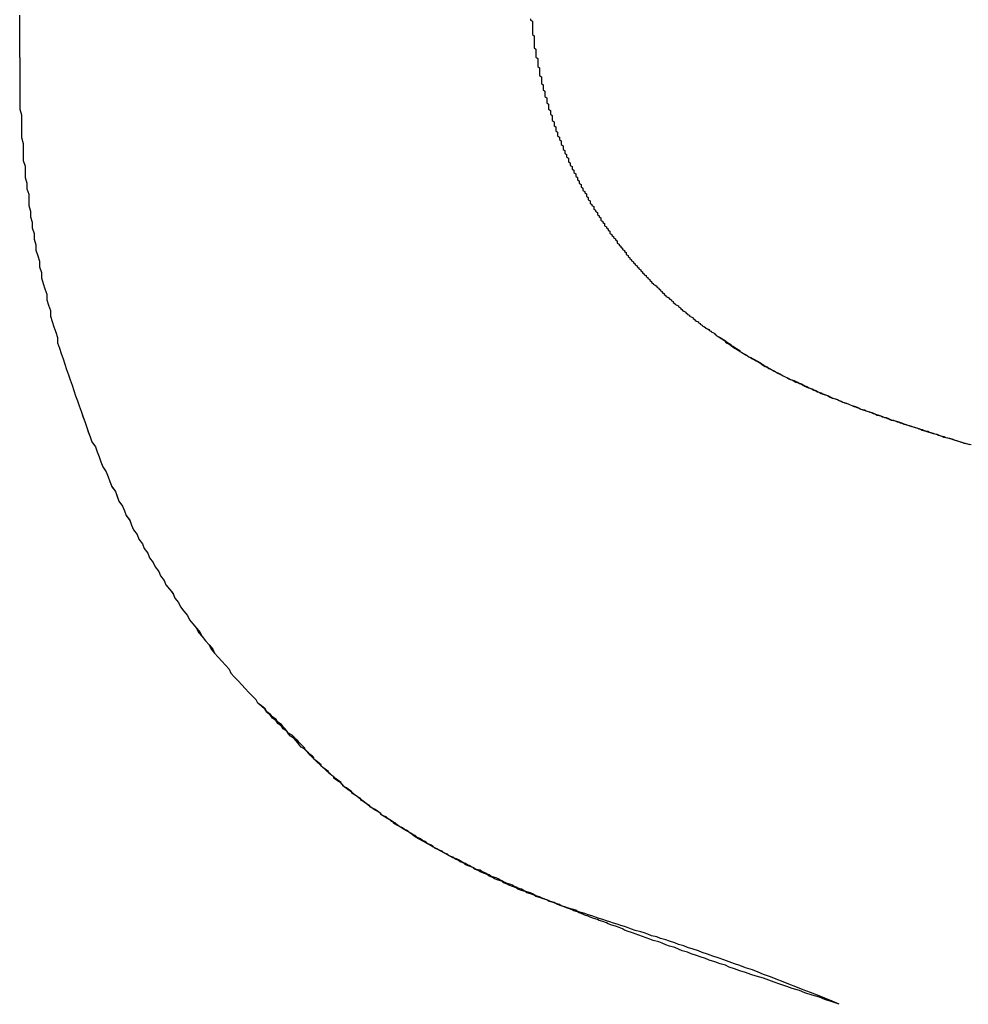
# Model space of a CAD drawing. Extents: x 1107 to 4046, y 937 to 3355.
# Tile 752 of 861: x 3042.459 to 3042.984, y 1750.286 to 1750.831. Entities that reach past the tile are written whole.
import ezdxf

# ---------------------------------------------------------------- set-up
doc = ezdxf.new("R2010")
doc.units = 0
doc.layers.add('KF_VIDA_L___C_LEFT', color=7, linetype='CONTINUOUS')

# ---------------------------------------------------------------- blocks, each defined once
blk = doc.blocks.new('KF_VIDA_L___C_LEFT')
at = {"layer": 'KF_VIDA_L___C_LEFT'}
for points in [[(153.155, 61.5973, 0), (153.155, 61.6006, 0), (153.155, 61.604, 0), (153.155, 61.6073, 0), (153.155, 61.6107, 0), (153.155, 61.614, 0), (153.155, 61.6173, 0), (153.155, 61.6207, 0)], [(153.155, 61.5973, 0), (153.155, 61.6006, 0), (153.155, 61.6039, 0), (153.155, 61.6072, 0), (153.155, 61.6104, 0), (153.155, 61.6137, 0), (153.155, 61.617, 0), (153.155, 61.6203, 0)], [(153.438, 61.6187, 0), (153.438, 61.618, 0), (153.439, 61.6173, 0), (153.439, 61.6165, 0), (153.439, 61.6158, 0), (153.439, 61.615, 0), (153.439, 61.6143, 0), (153.439, 61.6136, 0), (153.439, 61.6128, 0), (153.439, 61.6121, 0), (153.439, 61.6114, 0), (153.439, 61.6106, 0), (153.439, 61.6099, 0), (153.44, 61.6092, 0), (153.44, 61.6084, 0), (153.44, 61.6077, 0), (153.44, 61.607, 0), (153.44, 61.6062, 0), (153.44, 61.6055, 0), (153.44, 61.6048, 0), (153.44, 61.604, 0), (153.44, 61.6033, 0), (153.44, 61.6026, 0), (153.441, 61.6018, 0), (153.441, 61.6011, 0), (153.441, 61.6004, 0), (153.441, 61.5996, 0), (153.441, 61.5989, 0), (153.441, 61.5982, 0), (153.441, 61.5974, 0), (153.442, 61.5967, 0), (153.442, 61.596, 0), (153.442, 61.5953, 0), (153.442, 61.5945, 0), (153.442, 61.5938, 0), (153.442, 61.5931, 0), (153.442, 61.5923, 0), (153.443, 61.5916, 0), (153.443, 61.5909, 0), (153.443, 61.5902, 0), (153.443, 61.5894, 0), (153.443, 61.5887, 0), (153.443, 61.588, 0), (153.443, 61.5873, 0), (153.444, 61.5865, 0), (153.444, 61.5858, 0), (153.444, 61.5851, 0), (153.444, 61.5844, 0), (153.444, 61.5836, 0), (153.444, 61.5829, 0), (153.445, 61.5822, 0), (153.445, 61.5815, 0), (153.445, 61.5808, 0), (153.445, 61.58, 0), (153.445, 61.5793, 0), (153.446, 61.5786, 0), (153.446, 61.5779, 0), (153.446, 61.5772, 0), (153.446, 61.5765, 0), (153.446, 61.5757, 0), (153.447, 61.575, 0), (153.447, 61.5743, 0), (153.447, 61.5736, 0), (153.447, 61.5729, 0), (153.447, 61.5722, 0), (153.448, 61.5715, 0), (153.448, 61.5708, 0), (153.448, 61.57, 0), (153.448, 61.5693, 0), (153.448, 61.5686, 0), (153.449, 61.5679, 0), (153.449, 61.5672, 0), (153.449, 61.5665, 0), (153.449, 61.5658, 0), (153.45, 61.5651, 0), (153.45, 61.5644, 0), (153.45, 61.5637, 0), (153.45, 61.563, 0), (153.45, 61.5623, 0), (153.451, 61.5616, 0), (153.451, 61.5609, 0), (153.451, 61.5602, 0), (153.451, 61.5595, 0), (153.452, 61.5588, 0), (153.452, 61.5581, 0), (153.452, 61.5574, 0), (153.452, 61.5567, 0), (153.453, 61.556, 0), (153.453, 61.5553, 0), (153.453, 61.5546, 0), (153.453, 61.5539, 0), (153.454, 61.5532, 0), (153.454, 61.5525, 0), (153.454, 61.5518, 0), (153.455, 61.5511, 0), (153.455, 61.5505, 0), (153.455, 61.5498, 0), (153.455, 61.5491, 0), (153.456, 61.5484, 0), (153.456, 61.5477, 0), (153.456, 61.547, 0), (153.456, 61.5463, 0), (153.457, 61.5457, 0), (153.457, 61.545, 0), (153.457, 61.5443, 0), (153.458, 61.5436, 0), (153.458, 61.5429, 0), (153.458, 61.5423, 0), (153.459, 61.5416, 0), (153.459, 61.5409, 0), (153.459, 61.5402, 0), (153.459, 61.5395, 0), (153.46, 61.5389, 0), (153.46, 61.5382, 0), (153.46, 61.5375, 0), (153.461, 61.5369, 0), (153.461, 61.5362, 0), (153.461, 61.5355, 0), (153.462, 61.5348, 0), (153.462, 61.5342, 0), (153.462, 61.5335, 0), (153.463, 61.5328, 0), (153.463, 61.5322, 0), (153.463, 61.5315, 0), (153.464, 61.5309, 0), (153.464, 61.5302, 0), (153.464, 61.5295, 0), (153.465, 61.5289, 0), (153.465, 61.5282, 0), (153.465, 61.5276, 0), (153.466, 61.5269, 0), (153.466, 61.5262, 0), (153.466, 61.5256, 0), (153.467, 61.5249, 0), (153.467, 61.5243, 0), (153.467, 61.5236, 0), (153.468, 61.523, 0), (153.468, 61.5223, 0), (153.469, 61.5217, 0), (153.469, 61.521, 0), (153.469, 61.5204, 0), (153.47, 61.5198, 0), (153.47, 61.5191, 0), (153.47, 61.5185, 0), (153.471, 61.5178, 0), (153.471, 61.5172, 0), (153.471, 61.5166, 0), (153.472, 61.5159, 0), (153.472, 61.5153, 0), (153.473, 61.5147, 0), (153.473, 61.514, 0), (153.473, 61.5134, 0), (153.474, 61.5128, 0), (153.474, 61.5121, 0), (153.475, 61.5115, 0), (153.475, 61.5109, 0), (153.475, 61.5103, 0), (153.476, 61.5096, 0), (153.476, 61.509, 0), (153.477, 61.5084, 0), (153.477, 61.5078, 0), (153.477, 61.5072, 0), (153.478, 61.5065, 0), (153.478, 61.5059, 0), (153.479, 61.5053, 0), (153.479, 61.5047, 0), (153.479, 61.5041, 0), (153.48, 61.5035, 0), (153.48, 61.5029, 0), (153.481, 61.5023, 0), (153.481, 61.5017, 0), (153.482, 61.5011, 0), (153.482, 61.5005, 0), (153.482, 61.4999, 0), (153.483, 61.4993, 0), (153.483, 61.4987, 0), (153.484, 61.4981, 0), (153.484, 61.4975, 0), (153.485, 61.4969, 0), (153.485, 61.4963, 0), (153.486, 61.4957, 0), (153.486, 61.4951, 0), (153.486, 61.4945, 0), (153.487, 61.4939, 0), (153.487, 61.4933, 0), (153.488, 61.4927, 0), (153.488, 61.4922, 0), (153.489, 61.4916, 0), (153.489, 61.491, 0), (153.49, 61.4904, 0), (153.49, 61.4898, 0), (153.491, 61.4893, 0), (153.491, 61.4887, 0), (153.491, 61.4881, 0), (153.492, 61.4876, 0), (153.492, 61.487, 0), (153.493, 61.4864, 0), (153.493, 61.4859, 0), (153.494, 61.4853, 0), (153.494, 61.4847, 0), (153.495, 61.4842, 0), (153.495, 61.4836, 0), (153.496, 61.483, 0), (153.496, 61.4825, 0), (153.497, 61.4819, 0), (153.497, 61.4814, 0), (153.498, 61.4808, 0), (153.498, 61.4803, 0), (153.499, 61.4797, 0), (153.499, 61.4792, 0), (153.5, 61.4786, 0), (153.5, 61.4781, 0), (153.501, 61.4775, 0), (153.501, 61.477, 0), (153.502, 61.4765, 0), (153.502, 61.4759, 0), (153.503, 61.4754, 0), (153.503, 61.4748, 0), (153.504, 61.4743, 0), (153.504, 61.4738, 0), (153.505, 61.4733, 0), (153.505, 61.4727, 0), (153.506, 61.4722, 0), (153.506, 61.4717, 0), (153.507, 61.4712, 0), (153.508, 61.4706, 0), (153.508, 61.4701, 0), (153.509, 61.4696, 0), (153.509, 61.4691, 0), (153.51, 61.4686, 0), (153.51, 61.4681, 0), (153.511, 61.4676, 0), (153.511, 61.467, 0), (153.512, 61.4665, 0), (153.512, 61.466, 0), (153.513, 61.4655, 0), (153.513, 61.465, 0), (153.514, 61.4645, 0), (153.515, 61.464, 0), (153.515, 61.4635, 0), (153.516, 61.4631, 0), (153.516, 61.4626, 0), (153.517, 61.4621, 0), (153.517, 61.4616, 0), (153.518, 61.4611, 0), (153.518, 61.4606, 0), (153.519, 61.4601, 0), (153.52, 61.4597, 0), (153.52, 61.4592, 0), (153.521, 61.4587, 0), (153.521, 61.4582, 0), (153.522, 61.4578, 0), (153.522, 61.4573, 0), (153.523, 61.4568, 0), (153.524, 61.4563, 0), (153.524, 61.4559, 0), (153.525, 61.4554, 0), (153.525, 61.455, 0), (153.526, 61.4545, 0), (153.526, 61.454, 0), (153.527, 61.4536, 0), (153.528, 61.4531, 0), (153.528, 61.4527, 0), (153.529, 61.4522, 0), (153.529, 61.4518, 0), (153.53, 61.4513, 0), (153.531, 61.4509, 0), (153.531, 61.4504, 0), (153.532, 61.45, 0), (153.532, 61.4496, 0), (153.533, 61.4491, 0), (153.533, 61.4487, 0), (153.534, 61.4483, 0), (153.535, 61.4478, 0), (153.535, 61.4474, 0), (153.536, 61.447, 0), (153.537, 61.4466, 0), (153.537, 61.4461, 0), (153.538, 61.4457, 0), (153.538, 61.4453, 0), (153.539, 61.4449, 0), (153.54, 61.4445, 0), (153.54, 61.444, 0), (153.541, 61.4436, 0), (153.541, 61.4432, 0), (153.542, 61.4428, 0)], [(153.438, 61.6187, 0), (153.438, 61.618, 0), (153.439, 61.6173, 0), (153.439, 61.6165, 0), (153.439, 61.6158, 0), (153.439, 61.615, 0), (153.439, 61.6143, 0), (153.439, 61.6136, 0), (153.439, 61.6128, 0), (153.439, 61.6121, 0), (153.439, 61.6114, 0), (153.439, 61.6106, 0), (153.439, 61.6099, 0), (153.44, 61.6092, 0), (153.44, 61.6084, 0), (153.44, 61.6077, 0), (153.44, 61.607, 0), (153.44, 61.6062, 0), (153.44, 61.6055, 0), (153.44, 61.6048, 0), (153.44, 61.604, 0), (153.44, 61.6033, 0), (153.44, 61.6026, 0), (153.441, 61.6018, 0), (153.441, 61.6011, 0), (153.441, 61.6004, 0), (153.441, 61.5996, 0), (153.441, 61.5989, 0), (153.441, 61.5982, 0), (153.441, 61.5974, 0), (153.442, 61.5967, 0), (153.442, 61.596, 0), (153.442, 61.5953, 0), (153.442, 61.5945, 0), (153.442, 61.5938, 0), (153.442, 61.5931, 0), (153.442, 61.5923, 0), (153.443, 61.5916, 0), (153.443, 61.5909, 0), (153.443, 61.5902, 0), (153.443, 61.5894, 0), (153.443, 61.5887, 0), (153.443, 61.588, 0), (153.443, 61.5873, 0), (153.444, 61.5865, 0), (153.444, 61.5858, 0), (153.444, 61.5851, 0), (153.444, 61.5844, 0), (153.444, 61.5836, 0), (153.444, 61.5829, 0), (153.445, 61.5822, 0), (153.445, 61.5815, 0), (153.445, 61.5808, 0), (153.445, 61.58, 0), (153.445, 61.5793, 0), (153.446, 61.5786, 0), (153.446, 61.5779, 0), (153.446, 61.5772, 0), (153.446, 61.5765, 0), (153.446, 61.5757, 0), (153.447, 61.575, 0), (153.447, 61.5743, 0), (153.447, 61.5736, 0), (153.447, 61.5729, 0), (153.447, 61.5722, 0), (153.448, 61.5715, 0), (153.448, 61.5708, 0), (153.448, 61.57, 0), (153.448, 61.5693, 0), (153.448, 61.5686, 0), (153.449, 61.5679, 0), (153.449, 61.5672, 0), (153.449, 61.5665, 0), (153.449, 61.5658, 0), (153.45, 61.5651, 0), (153.45, 61.5644, 0), (153.45, 61.5637, 0), (153.45, 61.563, 0), (153.45, 61.5623, 0), (153.451, 61.5616, 0), (153.451, 61.5609, 0), (153.451, 61.5602, 0), (153.451, 61.5595, 0), (153.452, 61.5588, 0), (153.452, 61.5581, 0), (153.452, 61.5574, 0), (153.452, 61.5567, 0), (153.453, 61.556, 0), (153.453, 61.5553, 0), (153.453, 61.5546, 0), (153.453, 61.5539, 0), (153.454, 61.5532, 0), (153.454, 61.5525, 0), (153.454, 61.5518, 0), (153.455, 61.5511, 0), (153.455, 61.5505, 0), (153.455, 61.5498, 0), (153.455, 61.5491, 0), (153.456, 61.5484, 0), (153.456, 61.5477, 0), (153.456, 61.547, 0), (153.456, 61.5463, 0), (153.457, 61.5457, 0), (153.457, 61.545, 0), (153.457, 61.5443, 0), (153.458, 61.5436, 0), (153.458, 61.5429, 0), (153.458, 61.5423, 0), (153.459, 61.5416, 0), (153.459, 61.5409, 0), (153.459, 61.5402, 0), (153.459, 61.5395, 0), (153.46, 61.5389, 0), (153.46, 61.5382, 0), (153.46, 61.5375, 0), (153.461, 61.5369, 0), (153.461, 61.5362, 0), (153.461, 61.5355, 0), (153.462, 61.5348, 0), (153.462, 61.5342, 0), (153.462, 61.5335, 0), (153.463, 61.5328, 0), (153.463, 61.5322, 0), (153.463, 61.5315, 0), (153.464, 61.5309, 0), (153.464, 61.5302, 0), (153.464, 61.5295, 0), (153.465, 61.5289, 0), (153.465, 61.5282, 0), (153.465, 61.5276, 0), (153.466, 61.5269, 0), (153.466, 61.5262, 0), (153.466, 61.5256, 0), (153.467, 61.5249, 0), (153.467, 61.5243, 0), (153.467, 61.5236, 0), (153.468, 61.523, 0), (153.468, 61.5223, 0), (153.469, 61.5217, 0), (153.469, 61.521, 0), (153.469, 61.5204, 0), (153.47, 61.5198, 0), (153.47, 61.5191, 0), (153.47, 61.5185, 0), (153.471, 61.5178, 0), (153.471, 61.5172, 0), (153.471, 61.5166, 0), (153.472, 61.5159, 0), (153.472, 61.5153, 0), (153.473, 61.5147, 0), (153.473, 61.514, 0), (153.473, 61.5134, 0), (153.474, 61.5128, 0), (153.474, 61.5121, 0), (153.475, 61.5115, 0), (153.475, 61.5109, 0), (153.475, 61.5103, 0), (153.476, 61.5096, 0), (153.476, 61.509, 0), (153.477, 61.5084, 0), (153.477, 61.5078, 0), (153.477, 61.5072, 0), (153.478, 61.5065, 0), (153.478, 61.5059, 0), (153.479, 61.5053, 0), (153.479, 61.5047, 0), (153.479, 61.5041, 0), (153.48, 61.5035, 0), (153.48, 61.5029, 0), (153.481, 61.5023, 0), (153.481, 61.5017, 0), (153.482, 61.5011, 0), (153.482, 61.5005, 0), (153.482, 61.4999, 0), (153.483, 61.4993, 0), (153.483, 61.4987, 0), (153.484, 61.4981, 0), (153.484, 61.4975, 0), (153.485, 61.4969, 0), (153.485, 61.4963, 0), (153.486, 61.4957, 0), (153.486, 61.4951, 0), (153.486, 61.4945, 0), (153.487, 61.4939, 0), (153.487, 61.4933, 0), (153.488, 61.4928, 0), (153.488, 61.4922, 0), (153.489, 61.4916, 0), (153.489, 61.491, 0), (153.49, 61.4904, 0), (153.49, 61.4899, 0), (153.491, 61.4893, 0), (153.491, 61.4887, 0), (153.491, 61.4881, 0), (153.492, 61.4876, 0), (153.492, 61.487, 0), (153.493, 61.4864, 0), (153.493, 61.4859, 0), (153.494, 61.4853, 0), (153.494, 61.4847, 0), (153.495, 61.4842, 0), (153.495, 61.4836, 0), (153.496, 61.483, 0), (153.496, 61.4825, 0), (153.497, 61.4819, 0), (153.497, 61.4814, 0), (153.498, 61.4808, 0), (153.498, 61.4803, 0), (153.499, 61.4797, 0), (153.499, 61.4792, 0), (153.5, 61.4786, 0), (153.5, 61.4781, 0), (153.501, 61.4775, 0), (153.501, 61.477, 0), (153.502, 61.4765, 0), (153.502, 61.4759, 0), (153.503, 61.4754, 0), (153.503, 61.4748, 0), (153.504, 61.4743, 0), (153.504, 61.4738, 0), (153.505, 61.4733, 0), (153.505, 61.4727, 0), (153.506, 61.4722, 0), (153.506, 61.4717, 0), (153.507, 61.4712, 0), (153.508, 61.4706, 0), (153.508, 61.4701, 0), (153.509, 61.4696, 0), (153.509, 61.4691, 0), (153.51, 61.4686, 0), (153.51, 61.4681, 0), (153.511, 61.4676, 0), (153.511, 61.4671, 0), (153.512, 61.4665, 0), (153.512, 61.466, 0), (153.513, 61.4655, 0), (153.513, 61.465, 0), (153.514, 61.4645, 0), (153.515, 61.464, 0), (153.515, 61.4635, 0), (153.516, 61.4631, 0), (153.516, 61.4626, 0), (153.517, 61.4621, 0), (153.517, 61.4616, 0), (153.518, 61.4611, 0), (153.518, 61.4606, 0), (153.519, 61.4601, 0), (153.52, 61.4597, 0), (153.52, 61.4592, 0), (153.521, 61.4587, 0), (153.521, 61.4582, 0), (153.522, 61.4578, 0), (153.522, 61.4573, 0), (153.523, 61.4568, 0), (153.524, 61.4563, 0), (153.524, 61.4559, 0), (153.525, 61.4554, 0), (153.525, 61.455, 0), (153.526, 61.4545, 0), (153.526, 61.454, 0), (153.527, 61.4536, 0), (153.528, 61.4531, 0), (153.528, 61.4527, 0), (153.529, 61.4522, 0), (153.529, 61.4518, 0), (153.53, 61.4513, 0), (153.531, 61.4509, 0), (153.531, 61.4504, 0), (153.532, 61.45, 0), (153.532, 61.4496, 0), (153.533, 61.4491, 0), (153.533, 61.4487, 0), (153.534, 61.4483, 0), (153.535, 61.4478, 0), (153.535, 61.4474, 0), (153.536, 61.447, 0), (153.537, 61.4465, 0), (153.537, 61.4461, 0), (153.538, 61.4457, 0), (153.538, 61.4453, 0), (153.539, 61.4449, 0), (153.54, 61.4445, 0), (153.54, 61.444, 0), (153.541, 61.4436, 0), (153.541, 61.4432, 0), (153.542, 61.4428, 0)], [(153.155, 61.5973, 0), (153.155, 61.5941, 0), (153.155, 61.5909, 0), (153.155, 61.5877, 0), (153.155, 61.5846, 0), (153.155, 61.5814, 0), (153.155, 61.5782, 0), (153.155, 61.575, 0), (153.155, 61.5719, 0), (153.155, 61.5687, 0), (153.156, 61.5655, 0), (153.156, 61.5624, 0), (153.156, 61.5592, 0), (153.156, 61.556, 0), (153.156, 61.5529, 0), (153.157, 61.5497, 0), (153.157, 61.5466, 0), (153.157, 61.5434, 0), (153.157, 61.5403, 0), (153.158, 61.5371, 0), (153.158, 61.534, 0), (153.158, 61.5309, 0), (153.159, 61.5277, 0), (153.159, 61.5246, 0), (153.16, 61.5215, 0), (153.16, 61.5184, 0), (153.16, 61.5153, 0), (153.161, 61.5122, 0), (153.161, 61.5091, 0), (153.162, 61.506, 0), (153.162, 61.5029, 0), (153.163, 61.4998, 0), (153.163, 61.4967, 0), (153.164, 61.4936, 0), (153.164, 61.4905, 0), (153.165, 61.4875, 0), (153.166, 61.4844, 0), (153.166, 61.4813, 0), (153.167, 61.4783, 0), (153.167, 61.4753, 0), (153.168, 61.4722, 0), (153.169, 61.4692, 0), (153.17, 61.4662, 0), (153.17, 61.4631, 0), (153.171, 61.4601, 0), (153.172, 61.4571, 0), (153.172, 61.4541, 0), (153.173, 61.4511, 0), (153.174, 61.4481, 0), (153.175, 61.4452, 0), (153.176, 61.4422, 0), (153.176, 61.4392, 0), (153.177, 61.4363, 0), (153.178, 61.4333, 0), (153.179, 61.4304, 0), (153.18, 61.4274, 0), (153.181, 61.4245, 0), (153.182, 61.4216, 0), (153.183, 61.4187, 0), (153.184, 61.4158, 0), (153.185, 61.4129, 0), (153.186, 61.41, 0), (153.187, 61.4071, 0), (153.188, 61.4043, 0), (153.189, 61.4014, 0), (153.19, 61.3985, 0), (153.191, 61.3957, 0), (153.192, 61.3929, 0), (153.193, 61.39, 0), (153.194, 61.3872, 0), (153.195, 61.3844, 0), (153.197, 61.3816, 0), (153.198, 61.3789, 0), (153.199, 61.3761, 0), (153.2, 61.3733, 0), (153.201, 61.3706, 0), (153.203, 61.3678, 0), (153.204, 61.3651, 0), (153.205, 61.3624, 0), (153.206, 61.3596, 0), (153.208, 61.3569, 0), (153.209, 61.3542, 0), (153.21, 61.3516, 0), (153.212, 61.3489, 0), (153.213, 61.3462, 0), (153.214, 61.3436, 0), (153.216, 61.3409, 0), (153.217, 61.3383, 0), (153.218, 61.3357, 0), (153.22, 61.3331, 0), (153.221, 61.3305, 0), (153.223, 61.3279, 0), (153.224, 61.3254, 0), (153.226, 61.3228, 0), (153.227, 61.3202, 0), (153.229, 61.3177, 0), (153.23, 61.3152, 0), (153.232, 61.3127, 0), (153.233, 61.3102, 0), (153.235, 61.3077, 0), (153.236, 61.3052, 0), (153.238, 61.3028, 0), (153.24, 61.3003, 0), (153.241, 61.2979, 0), (153.243, 61.2955, 0), (153.244, 61.2931, 0), (153.246, 61.2907, 0), (153.248, 61.2883, 0), (153.249, 61.2859, 0), (153.251, 61.2836, 0), (153.253, 61.2812, 0), (153.255, 61.2789, 0), (153.256, 61.2766, 0), (153.258, 61.2743, 0), (153.26, 61.272, 0), (153.262, 61.2697, 0), (153.263, 61.2675, 0), (153.265, 61.2652, 0), (153.267, 61.263, 0), (153.269, 61.2608, 0), (153.271, 61.2586, 0), (153.272, 61.2564, 0), (153.274, 61.2542, 0), (153.276, 61.2521, 0), (153.278, 61.2499, 0), (153.28, 61.2478, 0), (153.282, 61.2457, 0), (153.284, 61.2436, 0), (153.286, 61.2415, 0)], [(153.155, 61.5973, 0), (153.155, 61.5941, 0), (153.155, 61.5909, 0), (153.155, 61.5877, 0), (153.155, 61.5846, 0), (153.155, 61.5814, 0), (153.155, 61.5782, 0), (153.155, 61.575, 0), (153.155, 61.5719, 0), (153.155, 61.5687, 0), (153.156, 61.5655, 0), (153.156, 61.5624, 0), (153.156, 61.5592, 0), (153.156, 61.556, 0), (153.156, 61.5529, 0), (153.157, 61.5497, 0), (153.157, 61.5466, 0), (153.157, 61.5434, 0), (153.157, 61.5403, 0), (153.158, 61.5371, 0), (153.158, 61.534, 0), (153.158, 61.5309, 0), (153.159, 61.5277, 0), (153.159, 61.5246, 0), (153.16, 61.5215, 0), (153.16, 61.5184, 0), (153.16, 61.5153, 0), (153.161, 61.5122, 0), (153.161, 61.5091, 0), (153.162, 61.506, 0), (153.162, 61.5029, 0), (153.163, 61.4998, 0), (153.163, 61.4967, 0), (153.164, 61.4936, 0), (153.164, 61.4905, 0), (153.165, 61.4875, 0), (153.166, 61.4844, 0), (153.166, 61.4814, 0), (153.167, 61.4783, 0), (153.167, 61.4753, 0), (153.168, 61.4722, 0), (153.169, 61.4692, 0), (153.17, 61.4662, 0), (153.17, 61.4631, 0), (153.171, 61.4601, 0), (153.172, 61.4571, 0), (153.172, 61.4541, 0), (153.173, 61.4511, 0), (153.174, 61.4481, 0), (153.175, 61.4452, 0), (153.176, 61.4422, 0), (153.176, 61.4392, 0), (153.177, 61.4363, 0), (153.178, 61.4333, 0), (153.179, 61.4304, 0), (153.18, 61.4275, 0), (153.181, 61.4245, 0), (153.182, 61.4216, 0), (153.183, 61.4187, 0), (153.184, 61.4158, 0), (153.185, 61.4129, 0), (153.186, 61.41, 0), (153.187, 61.4071, 0), (153.188, 61.4043, 0), (153.189, 61.4014, 0), (153.19, 61.3986, 0), (153.191, 61.3957, 0), (153.192, 61.3929, 0), (153.193, 61.3901, 0), (153.194, 61.3873, 0), (153.195, 61.3845, 0), (153.197, 61.3817, 0), (153.198, 61.3789, 0), (153.199, 61.3761, 0), (153.2, 61.3733, 0), (153.201, 61.3706, 0), (153.203, 61.3678, 0), (153.204, 61.3651, 0), (153.205, 61.3624, 0), (153.206, 61.3597, 0), (153.208, 61.357, 0), (153.209, 61.3543, 0), (153.21, 61.3516, 0), (153.212, 61.3489, 0), (153.213, 61.3463, 0), (153.214, 61.3436, 0), (153.216, 61.341, 0), (153.217, 61.3383, 0), (153.218, 61.3357, 0), (153.22, 61.3331, 0), (153.221, 61.3305, 0), (153.223, 61.3279, 0), (153.224, 61.3254, 0), (153.226, 61.3228, 0), (153.227, 61.3203, 0), (153.229, 61.3177, 0), (153.23, 61.3152, 0), (153.232, 61.3127, 0), (153.233, 61.3102, 0), (153.235, 61.3077, 0), (153.236, 61.3053, 0), (153.238, 61.3028, 0), (153.24, 61.3004, 0), (153.241, 61.2979, 0), (153.243, 61.2955, 0), (153.244, 61.2931, 0), (153.246, 61.2907, 0), (153.248, 61.2883, 0), (153.249, 61.2859, 0), (153.251, 61.2836, 0), (153.253, 61.2813, 0), (153.254, 61.2789, 0), (153.256, 61.2766, 0), (153.258, 61.2743, 0), (153.26, 61.272, 0), (153.261, 61.2697, 0), (153.263, 61.2675, 0), (153.265, 61.2652, 0), (153.267, 61.263, 0), (153.269, 61.2608, 0), (153.271, 61.2586, 0), (153.272, 61.2564, 0), (153.274, 61.2542, 0), (153.276, 61.2521, 0), (153.278, 61.2499, 0), (153.28, 61.2478, 0), (153.282, 61.2457, 0), (153.284, 61.2436, 0), (153.286, 61.2415, 0)], [(153.542, 61.4428, 0), (153.543, 61.4422, 0), (153.544, 61.4416, 0), (153.545, 61.441, 0), (153.546, 61.4403, 0), (153.546, 61.4397, 0), (153.547, 61.4391, 0), (153.548, 61.4385, 0), (153.549, 61.4379, 0), (153.55, 61.4374, 0), (153.551, 61.4368, 0), (153.552, 61.4362, 0), (153.553, 61.4356, 0), (153.554, 61.435, 0), (153.554, 61.4344, 0), (153.555, 61.4339, 0), (153.556, 61.4333, 0), (153.557, 61.4327, 0), (153.558, 61.4322, 0), (153.559, 61.4316, 0), (153.56, 61.4311, 0), (153.561, 61.4305, 0), (153.562, 61.43, 0), (153.563, 61.4294, 0), (153.564, 61.4289, 0), (153.565, 61.4283, 0), (153.566, 61.4278, 0), (153.566, 61.4273, 0), (153.567, 61.4267, 0), (153.568, 61.4262, 0), (153.569, 61.4257, 0), (153.57, 61.4251, 0), (153.571, 61.4246, 0), (153.572, 61.4241, 0), (153.573, 61.4236, 0), (153.574, 61.4231, 0), (153.575, 61.4225, 0), (153.576, 61.422, 0), (153.577, 61.4215, 0), (153.578, 61.421, 0), (153.579, 61.4205, 0), (153.58, 61.42, 0), (153.581, 61.4195, 0), (153.582, 61.419, 0), (153.583, 61.4185, 0), (153.584, 61.418, 0), (153.585, 61.4175, 0), (153.587, 61.417, 0), (153.588, 61.4165, 0), (153.589, 61.416, 0), (153.59, 61.4155, 0), (153.591, 61.415, 0), (153.592, 61.4145, 0), (153.593, 61.414, 0), (153.594, 61.4136, 0), (153.595, 61.4131, 0), (153.596, 61.4126, 0), (153.597, 61.4121, 0), (153.599, 61.4116, 0), (153.6, 61.4111, 0), (153.601, 61.4107, 0), (153.602, 61.4102, 0), (153.603, 61.4097, 0), (153.604, 61.4092, 0), (153.605, 61.4087, 0), (153.607, 61.4083, 0), (153.608, 61.4078, 0), (153.609, 61.4073, 0), (153.61, 61.4068, 0), (153.611, 61.4064, 0), (153.613, 61.4059, 0), (153.614, 61.4054, 0), (153.615, 61.4049, 0), (153.616, 61.4045, 0), (153.618, 61.404, 0), (153.619, 61.4035, 0), (153.62, 61.4031, 0), (153.621, 61.4026, 0), (153.623, 61.4021, 0), (153.624, 61.4016, 0), (153.625, 61.4012, 0), (153.627, 61.4007, 0), (153.628, 61.4002, 0), (153.629, 61.3998, 0), (153.631, 61.3993, 0), (153.632, 61.3988, 0), (153.633, 61.3983, 0), (153.635, 61.3979, 0), (153.636, 61.3974, 0), (153.637, 61.3969, 0), (153.639, 61.3965, 0), (153.64, 61.396, 0), (153.642, 61.3955, 0), (153.643, 61.395, 0), (153.644, 61.3946, 0), (153.646, 61.3941, 0), (153.647, 61.3936, 0), (153.649, 61.3931, 0), (153.65, 61.3927, 0), (153.652, 61.3922, 0), (153.653, 61.3917, 0), (153.655, 61.3912, 0), (153.656, 61.3907, 0), (153.658, 61.3903, 0), (153.659, 61.3898, 0), (153.661, 61.3893, 0), (153.662, 61.3888, 0), (153.664, 61.3883, 0), (153.665, 61.3878, 0), (153.667, 61.3874, 0), (153.668, 61.3869, 0), (153.67, 61.3864, 0), (153.672, 61.3859, 0), (153.673, 61.3854, 0), (153.675, 61.3849, 0), (153.676, 61.3844, 0), (153.678, 61.3839, 0), (153.68, 61.3834, 0), (153.681, 61.3829, 0)], [(153.542, 61.4428, 0), (153.543, 61.4421, 0), (153.544, 61.4415, 0), (153.545, 61.4408, 0), (153.546, 61.4402, 0), (153.547, 61.4396, 0), (153.548, 61.4389, 0), (153.549, 61.4383, 0), (153.549, 61.4377, 0), (153.55, 61.437, 0), (153.551, 61.4364, 0), (153.552, 61.4358, 0), (153.553, 61.4352, 0), (153.554, 61.4346, 0), (153.555, 61.434, 0), (153.556, 61.4334, 0), (153.557, 61.4328, 0), (153.558, 61.4322, 0), (153.559, 61.4316, 0), (153.56, 61.431, 0), (153.561, 61.4304, 0), (153.562, 61.4298, 0), (153.563, 61.4293, 0), (153.564, 61.4287, 0), (153.565, 61.4281, 0), (153.566, 61.4276, 0), (153.567, 61.427, 0), (153.568, 61.4264, 0), (153.569, 61.4259, 0), (153.57, 61.4253, 0), (153.571, 61.4248, 0), (153.572, 61.4242, 0), (153.573, 61.4237, 0), (153.574, 61.4231, 0), (153.575, 61.4226, 0), (153.576, 61.4221, 0), (153.577, 61.4215, 0), (153.578, 61.421, 0), (153.579, 61.4205, 0), (153.58, 61.42, 0), (153.581, 61.4194, 0), (153.582, 61.4189, 0), (153.584, 61.4184, 0), (153.585, 61.4179, 0), (153.586, 61.4174, 0), (153.587, 61.4168, 0), (153.588, 61.4163, 0), (153.589, 61.4158, 0), (153.59, 61.4153, 0), (153.591, 61.4148, 0), (153.592, 61.4143, 0), (153.594, 61.4138, 0), (153.595, 61.4133, 0), (153.596, 61.4128, 0), (153.597, 61.4123, 0), (153.598, 61.4118, 0), (153.599, 61.4113, 0), (153.6, 61.4108, 0), (153.602, 61.4103, 0), (153.603, 61.4099, 0), (153.604, 61.4094, 0), (153.605, 61.4089, 0), (153.606, 61.4084, 0), (153.608, 61.4079, 0), (153.609, 61.4074, 0), (153.61, 61.4069, 0), (153.611, 61.4065, 0), (153.612, 61.406, 0), (153.614, 61.4055, 0), (153.615, 61.405, 0), (153.616, 61.4045, 0), (153.617, 61.4041, 0), (153.619, 61.4036, 0), (153.62, 61.4031, 0), (153.621, 61.4026, 0), (153.622, 61.4022, 0), (153.624, 61.4017, 0), (153.625, 61.4012, 0), (153.626, 61.4008, 0), (153.628, 61.4003, 0), (153.629, 61.3998, 0), (153.63, 61.3993, 0), (153.632, 61.3989, 0), (153.633, 61.3984, 0), (153.634, 61.3979, 0), (153.636, 61.3975, 0), (153.637, 61.397, 0), (153.638, 61.3965, 0), (153.64, 61.3961, 0), (153.641, 61.3956, 0), (153.643, 61.3951, 0), (153.644, 61.3947, 0), (153.645, 61.3942, 0), (153.647, 61.3937, 0), (153.648, 61.3933, 0), (153.65, 61.3928, 0), (153.651, 61.3923, 0), (153.653, 61.3918, 0), (153.654, 61.3914, 0), (153.655, 61.3909, 0), (153.657, 61.3904, 0), (153.658, 61.39, 0), (153.66, 61.3895, 0), (153.661, 61.389, 0), (153.663, 61.3886, 0), (153.664, 61.3881, 0), (153.666, 61.3876, 0), (153.667, 61.3871, 0), (153.669, 61.3867, 0), (153.671, 61.3862, 0), (153.672, 61.3857, 0), (153.674, 61.3852, 0), (153.675, 61.3848, 0), (153.677, 61.3843, 0), (153.678, 61.3838, 0), (153.68, 61.3833, 0), (153.682, 61.3829, 0)], [(153.609, 61.073, 0), (153.605, 61.0743, 0), (153.601, 61.0756, 0), (153.598, 61.0769, 0), (153.594, 61.0781, 0), (153.59, 61.0794, 0), (153.587, 61.0806, 0), (153.583, 61.0817, 0), (153.58, 61.0829, 0), (153.576, 61.0841, 0), (153.573, 61.0852, 0), (153.57, 61.0863, 0), (153.567, 61.0874, 0), (153.563, 61.0885, 0), (153.56, 61.0895, 0), (153.557, 61.0906, 0), (153.554, 61.0916, 0), (153.551, 61.0926, 0), (153.548, 61.0936, 0), (153.546, 61.0946, 0), (153.543, 61.0955, 0), (153.54, 61.0965, 0), (153.537, 61.0974, 0), (153.535, 61.0983, 0), (153.532, 61.0992, 0), (153.53, 61.1001, 0), (153.527, 61.101, 0), (153.525, 61.1019, 0), (153.522, 61.1027, 0), (153.52, 61.1036, 0), (153.518, 61.1044, 0), (153.515, 61.1052, 0), (153.513, 61.106, 0), (153.511, 61.1068, 0), (153.509, 61.1076, 0), (153.506, 61.1083, 0), (153.504, 61.1091, 0), (153.502, 61.1098, 0), (153.5, 61.1106, 0), (153.498, 61.1113, 0), (153.496, 61.112, 0), (153.494, 61.1127, 0), (153.492, 61.1134, 0), (153.49, 61.1141, 0), (153.489, 61.1148, 0), (153.487, 61.1155, 0), (153.485, 61.1162, 0), (153.483, 61.1168, 0), (153.481, 61.1175, 0), (153.48, 61.1181, 0), (153.478, 61.1188, 0), (153.476, 61.1194, 0), (153.475, 61.12, 0), (153.473, 61.1206, 0), (153.471, 61.1212, 0), (153.47, 61.1218, 0), (153.468, 61.1224, 0), (153.467, 61.123, 0), (153.465, 61.1236, 0), (153.464, 61.1242, 0), (153.462, 61.1248, 0), (153.461, 61.1254, 0), (153.459, 61.126, 0), (153.458, 61.1265, 0), (153.456, 61.1271, 0), (153.455, 61.1276, 0), (153.453, 61.1282, 0), (153.452, 61.1288, 0), (153.451, 61.1293, 0), (153.449, 61.1299, 0), (153.448, 61.1304, 0), (153.447, 61.1309, 0), (153.445, 61.1315, 0), (153.444, 61.132, 0), (153.443, 61.1326, 0), (153.441, 61.1331, 0), (153.44, 61.1336, 0), (153.439, 61.1341, 0), (153.438, 61.1347, 0), (153.436, 61.1352, 0), (153.435, 61.1357, 0), (153.434, 61.1362, 0), (153.433, 61.1368, 0), (153.431, 61.1373, 0), (153.43, 61.1378, 0), (153.429, 61.1383, 0), (153.428, 61.1389, 0), (153.427, 61.1394, 0), (153.425, 61.1399, 0), (153.424, 61.1404, 0), (153.423, 61.1409, 0), (153.422, 61.1414, 0), (153.421, 61.142, 0), (153.42, 61.1425, 0), (153.419, 61.143, 0), (153.417, 61.1435, 0), (153.416, 61.144, 0), (153.415, 61.1446, 0), (153.414, 61.1451, 0), (153.413, 61.1456, 0), (153.412, 61.1461, 0), (153.411, 61.1466, 0), (153.41, 61.1472, 0), (153.408, 61.1477, 0), (153.407, 61.1482, 0), (153.406, 61.1488, 0), (153.405, 61.1493, 0), (153.404, 61.1498, 0), (153.403, 61.1503, 0), (153.402, 61.1509, 0), (153.401, 61.1514, 0), (153.4, 61.1519, 0), (153.399, 61.1525, 0), (153.398, 61.153, 0), (153.397, 61.1536, 0), (153.395, 61.1541, 0), (153.394, 61.1546, 0), (153.393, 61.1552, 0), (153.392, 61.1557, 0), (153.391, 61.1563, 0), (153.39, 61.1568, 0), (153.389, 61.1574, 0), (153.388, 61.1579, 0), (153.387, 61.1585, 0), (153.386, 61.159, 0), (153.385, 61.1596, 0), (153.384, 61.1601, 0), (153.383, 61.1607, 0), (153.382, 61.1613, 0), (153.381, 61.1618, 0), (153.38, 61.1624, 0), (153.379, 61.163, 0), (153.378, 61.1635, 0), (153.377, 61.1641, 0), (153.376, 61.1647, 0), (153.375, 61.1652, 0), (153.374, 61.1658, 0), (153.373, 61.1664, 0), (153.373, 61.1669, 0), (153.372, 61.1675, 0), (153.371, 61.1681, 0), (153.37, 61.1687, 0), (153.369, 61.1693, 0), (153.368, 61.1698, 0), (153.367, 61.1704, 0), (153.366, 61.171, 0), (153.365, 61.1716, 0), (153.364, 61.1722, 0), (153.363, 61.1727, 0), (153.362, 61.1733, 0), (153.362, 61.1739, 0), (153.361, 61.1745, 0), (153.36, 61.1751, 0), (153.359, 61.1757, 0), (153.358, 61.1763, 0), (153.357, 61.1769, 0), (153.356, 61.1775, 0), (153.355, 61.1781, 0), (153.355, 61.1787, 0), (153.354, 61.1793, 0), (153.353, 61.1799, 0), (153.352, 61.1805, 0), (153.351, 61.1811, 0), (153.35, 61.1817, 0), (153.349, 61.1823, 0), (153.349, 61.1829, 0), (153.348, 61.1835, 0), (153.347, 61.1842, 0), (153.346, 61.1848, 0), (153.345, 61.1854, 0), (153.344, 61.1861, 0), (153.344, 61.1867, 0), (153.343, 61.1874, 0), (153.342, 61.188, 0), (153.341, 61.1887, 0), (153.34, 61.1893, 0), (153.339, 61.19, 0), (153.339, 61.1907, 0), (153.338, 61.1914, 0), (153.337, 61.1921, 0), (153.336, 61.1928, 0), (153.335, 61.1935, 0), (153.334, 61.1943, 0), (153.333, 61.195, 0), (153.333, 61.1958, 0), (153.332, 61.1965, 0), (153.331, 61.1973, 0), (153.33, 61.1981, 0), (153.329, 61.1989, 0), (153.328, 61.1997, 0), (153.327, 61.2006, 0), (153.326, 61.2014, 0), (153.325, 61.2023, 0), (153.324, 61.2032, 0), (153.323, 61.2041, 0), (153.322, 61.205, 0), (153.321, 61.2059, 0), (153.32, 61.2069, 0), (153.319, 61.2079, 0), (153.318, 61.2089, 0), (153.317, 61.2099, 0), (153.316, 61.2109, 0), (153.315, 61.212, 0), (153.314, 61.2131, 0), (153.313, 61.2142, 0), (153.311, 61.2154, 0), (153.31, 61.2165, 0), (153.309, 61.2177, 0), (153.308, 61.219, 0), (153.307, 61.2202, 0), (153.305, 61.2215, 0), (153.304, 61.2228, 0), (153.303, 61.2242, 0), (153.301, 61.2256, 0), (153.3, 61.227, 0), (153.298, 61.2285, 0), (153.297, 61.2299, 0), (153.295, 61.2315, 0), (153.294, 61.233, 0), (153.292, 61.2347, 0), (153.291, 61.2363, 0), (153.289, 61.238, 0), (153.287, 61.2397, 0), (153.286, 61.2415, 0)], [(153.609, 61.073, 0), (153.605, 61.0747, 0), (153.601, 61.0764, 0), (153.597, 61.078, 0), (153.593, 61.0796, 0), (153.589, 61.0811, 0), (153.585, 61.0826, 0), (153.581, 61.0841, 0), (153.578, 61.0855, 0), (153.574, 61.0869, 0), (153.571, 61.0882, 0), (153.567, 61.0895, 0), (153.564, 61.0908, 0), (153.561, 61.092, 0), (153.557, 61.0932, 0), (153.554, 61.0944, 0), (153.551, 61.0955, 0), (153.548, 61.0966, 0), (153.545, 61.0977, 0), (153.542, 61.0987, 0), (153.539, 61.0997, 0), (153.536, 61.1007, 0), (153.533, 61.1017, 0), (153.531, 61.1026, 0), (153.528, 61.1036, 0), (153.525, 61.1045, 0), (153.523, 61.1054, 0), (153.52, 61.1062, 0), (153.518, 61.1071, 0), (153.515, 61.1079, 0), (153.513, 61.1087, 0), (153.51, 61.1095, 0), (153.508, 61.1103, 0), (153.505, 61.111, 0), (153.503, 61.1118, 0), (153.501, 61.1125, 0), (153.499, 61.1132, 0), (153.496, 61.1139, 0), (153.494, 61.1146, 0), (153.492, 61.1153, 0), (153.49, 61.116, 0), (153.488, 61.1167, 0), (153.486, 61.1174, 0), (153.484, 61.118, 0), (153.482, 61.1187, 0), (153.48, 61.1193, 0), (153.478, 61.12, 0), (153.476, 61.1206, 0), (153.474, 61.1213, 0), (153.472, 61.1219, 0), (153.47, 61.1225, 0), (153.468, 61.1232, 0), (153.466, 61.1238, 0), (153.464, 61.1244, 0), (153.463, 61.1251, 0), (153.461, 61.1257, 0), (153.459, 61.1263, 0), (153.457, 61.1269, 0), (153.455, 61.1276, 0), (153.454, 61.1282, 0), (153.452, 61.1288, 0), (153.45, 61.1295, 0), (153.448, 61.1301, 0), (153.447, 61.1308, 0), (153.445, 61.1314, 0), (153.443, 61.1321, 0), (153.441, 61.1327, 0), (153.44, 61.1334, 0), (153.438, 61.1341, 0), (153.436, 61.1347, 0), (153.435, 61.1354, 0), (153.433, 61.1361, 0), (153.431, 61.1368, 0), (153.43, 61.1375, 0), (153.428, 61.1382, 0), (153.426, 61.1389, 0), (153.425, 61.1396, 0), (153.423, 61.1403, 0), (153.422, 61.1411, 0), (153.42, 61.1418, 0), (153.418, 61.1425, 0), (153.417, 61.1433, 0), (153.415, 61.144, 0), (153.414, 61.1448, 0), (153.412, 61.1456, 0), (153.41, 61.1463, 0), (153.409, 61.1471, 0), (153.407, 61.1479, 0), (153.406, 61.1487, 0), (153.404, 61.1495, 0), (153.402, 61.1503, 0), (153.401, 61.1511, 0), (153.399, 61.1519, 0), (153.398, 61.1527, 0), (153.396, 61.1536, 0), (153.395, 61.1544, 0), (153.393, 61.1552, 0), (153.392, 61.1561, 0), (153.39, 61.1569, 0), (153.389, 61.1578, 0), (153.387, 61.1586, 0), (153.385, 61.1595, 0), (153.384, 61.1603, 0), (153.383, 61.1612, 0), (153.381, 61.1621, 0), (153.38, 61.1629, 0), (153.378, 61.1638, 0), (153.377, 61.1647, 0), (153.375, 61.1655, 0), (153.374, 61.1664, 0), (153.372, 61.1673, 0), (153.371, 61.1682, 0), (153.37, 61.169, 0), (153.368, 61.1699, 0), (153.367, 61.1708, 0), (153.365, 61.1716, 0), (153.364, 61.1725, 0), (153.363, 61.1734, 0), (153.361, 61.1742, 0), (153.36, 61.1751, 0), (153.359, 61.1759, 0), (153.358, 61.1768, 0), (153.356, 61.1776, 0), (153.355, 61.1784, 0), (153.354, 61.1793, 0), (153.353, 61.1801, 0), (153.352, 61.1809, 0), (153.35, 61.1817, 0), (153.349, 61.1825, 0), (153.348, 61.1833, 0), (153.347, 61.1841, 0), (153.346, 61.1849, 0), (153.345, 61.1857, 0), (153.344, 61.1864, 0), (153.343, 61.1872, 0), (153.342, 61.188, 0), (153.341, 61.1887, 0), (153.34, 61.1895, 0), (153.339, 61.1902, 0), (153.338, 61.191, 0), (153.337, 61.1917, 0), (153.336, 61.1925, 0), (153.335, 61.1932, 0), (153.334, 61.1939, 0), (153.334, 61.1946, 0), (153.333, 61.1954, 0), (153.332, 61.1961, 0), (153.331, 61.1968, 0), (153.33, 61.1975, 0), (153.329, 61.1983, 0), (153.329, 61.199, 0), (153.328, 61.1997, 0), (153.327, 61.2004, 0), (153.326, 61.2012, 0), (153.326, 61.2019, 0), (153.325, 61.2026, 0), (153.324, 61.2034, 0), (153.323, 61.2041, 0), (153.322, 61.2049, 0), (153.322, 61.2056, 0), (153.321, 61.2064, 0), (153.32, 61.2072, 0), (153.319, 61.208, 0), (153.318, 61.2088, 0), (153.318, 61.2096, 0), (153.317, 61.2105, 0), (153.316, 61.2113, 0), (153.315, 61.2122, 0), (153.314, 61.213, 0), (153.313, 61.214, 0), (153.313, 61.2149, 0), (153.312, 61.2158, 0), (153.311, 61.2168, 0), (153.31, 61.2178, 0), (153.309, 61.2188, 0), (153.308, 61.2198, 0), (153.307, 61.2209, 0), (153.306, 61.222, 0), (153.304, 61.2231, 0), (153.303, 61.2243, 0), (153.302, 61.2255, 0), (153.301, 61.2267, 0), (153.3, 61.228, 0), (153.298, 61.2293, 0), (153.297, 61.2307, 0), (153.295, 61.2321, 0), (153.294, 61.2335, 0), (153.292, 61.235, 0), (153.291, 61.2366, 0), (153.289, 61.2382, 0), (153.287, 61.2398, 0), (153.286, 61.2415, 0)]]:
    blk.add_polyline3d(points, dxfattribs=at)

msp = doc.modelspace()

# ---------------------------------------------------------------- block references
at = {"layer": 'KF_VIDA_L___C_LEFT'}
msp.add_blockref('KF_VIDA_L___C_LEFT', (2889.30355, 1689.21316), dxfattribs=at)

doc.saveas('drawing.dxf')
